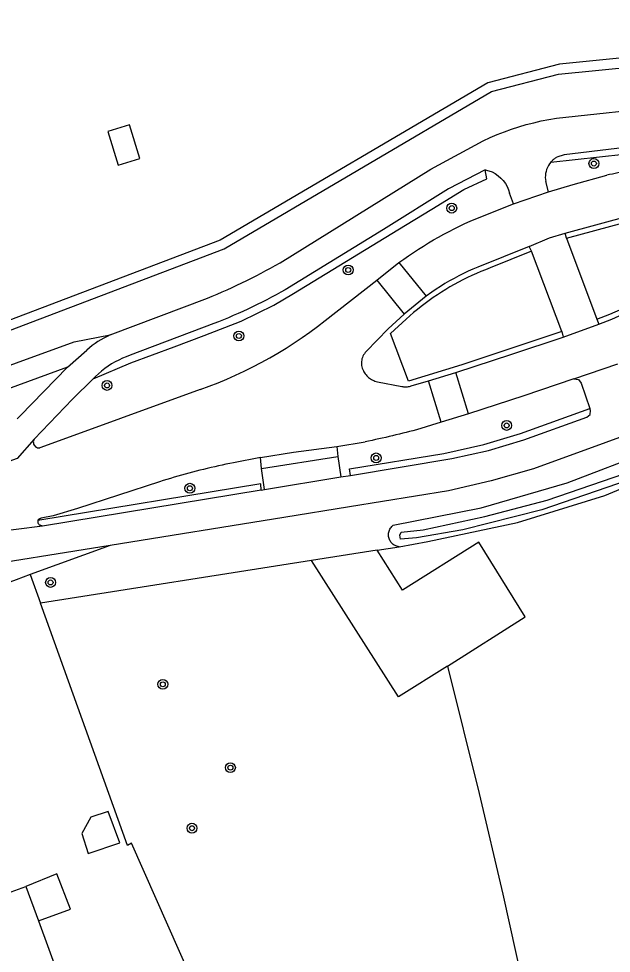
# Model space of a CAD drawing. Extents: x 126000 to 131009, y 393000 to 395500.
# Drawn here: x 130160.3 to 130208.2, y 393375.7 to 393451.3 of the extents above; entities that cross this region are included whole.
import ezdxf

# ---------------------------------------------------------------- set-up
doc = ezdxf.new("R2010")
doc.units = 0
for name, color, linetype in [('gg-kwrk-kunstwerk niveau 01', 7, 'Continuous'), ('gt-grn-bladgrens', 7, 'Continuous'), ('gt-symb-boom', 7, 'Continuous'), ('gx-grn-IMGEO niveau 01', 7, 'Continuous'), ('gx-grn-maaiveld', 7, 'Continuous')]:
    doc.layers.add(name, color=color, linetype=linetype)

# ---------------------------------------------------------------- blocks, each defined once
blk = doc.blocks.new('gt0-BOOM')
at = {"layer": 'gt-symb-boom'}
for radius in [0.4, 0.2]:
    blk.add_circle((0, 0), radius, dxfattribs=at)

msp = doc.modelspace()

# ---------------------------------------------------------------- linework, layer by layer
at = {"layer": 'gg-kwrk-kunstwerk niveau 01'}
msp.add_line((130160.871, 393381.116), (130161.888, 393378.336), dxfattribs=at)
msp.add_lwpolyline([(130161.888, 393378.336), (130164.464, 393379.293), (130163.363, 393382.149), (130160.871, 393381.116)], dxfattribs=at)
at = {"layer": 'gt-grn-bladgrens'}
for points in [[(130242.598, 393431.942), (130235.527, 393428.971), (130225.285, 393424.019), (130219.205, 393421.168), (130201.924, 393414.889), (130198.508, 393413.909), (130195.046, 393413.108), (130187.048, 393411.818), (130181.736, 393410.961), (130167.672, 393408.693)], [(130202.605, 393411.57), (130196.215, 393409.95), (130192.473, 393409.306), (130191.159, 393409.208), (130191.119, 393409.514), (130191.228, 393409.769), (130193.005, 393409.964), (130197.988, 393411.022), (130203.029, 393412.353), (130210.198, 393414.794), (130219.919, 393418.983), (130227.039, 393422.349), (130241.888, 393428.916)], [(130241.734, 393428.26), (130227.518, 393421.952), (130218.644, 393417.806), (130209.597, 393413.974), (130202.605, 393411.57)], [(130191.055, 393408.582), (130190.971, 393408.596), (130190.888, 393408.618), (130190.807, 393408.646), (130190.729, 393408.682), (130190.655, 393408.724), (130190.584, 393408.773), (130190.518, 393408.828), (130190.457, 393408.888), (130190.402, 393408.954), (130190.353, 393409.024), (130190.31, 393409.098), (130190.273, 393409.175), (130190.244, 393409.256), (130190.222, 393409.338), (130190.207, 393409.423), (130190.2, 393409.508), (130190.2, 393409.594), (130190.208, 393409.679), (130190.223, 393409.763), (130190.246, 393409.846), (130190.275, 393409.926), (130190.312, 393410.004), (130190.355, 393410.078), (130190.405, 393410.147), (130190.461, 393410.213), (130190.522, 393410.273), (130190.588, 393410.327), (130197.695, 393411.739), (130204.659, 393413.744), (130211.429, 393416.327)]]:
    msp.add_lwpolyline(points, dxfattribs=at)
at = {"layer": 'gx-grn-IMGEO niveau 01'}
for points in [[(130168.328, 393439.427), (130170.083, 393439.968), (130169.239, 393442.704), (130167.484, 393442.163), (130168.328, 393439.427)], [(130166.115, 393386.715), (130165.385, 393385.4), (130165.91, 393383.784), (130168.47, 393384.652), (130167.526, 393387.183), (130166.115, 393386.715)]]:
    msp.add_lwpolyline(points, dxfattribs=at)
at = {"layer": 'gx-grn-maaiveld'}
for p, q in [((130203.172, 393443.122), (130203.786, 393443.224)), ((130203.158, 393437.277), (130202.919, 393438.104)), ((130200.319, 393436.298), (130199.996, 393437.155)), ((130200.319, 393436.298), (130203.158, 393437.277)), ((130197.255, 393435.103), (130200.319, 393436.298)), ((130204.598, 393433.532), (130204.502, 393433.941)), ((130201.585, 393432.862), (130197.428, 393431.184)), ((130201.758, 393432.486), (130201.585, 393432.862)), ((130204.598, 393433.532), (130207.053, 393426.976)), ((130201.758, 393432.486), (130198.421, 393431.124)), ((130204.216, 393425.973), (130201.758, 393432.486)), ((130181.044, 393431.321), (130181.424, 393431.536)), ((130189.247, 393430.128), (130191.039, 393431.556)), ((130191.039, 393431.556), (130193.257, 393428.833)), ((130179.506, 393430.497), (130179.894, 393430.698)), ((130179.894, 393430.698), (130180.279, 393430.902)), ((130180.279, 393430.902), (130180.662, 393431.11)), ((130180.662, 393431.11), (130181.044, 393431.321)), ((130196.262, 393430.667), (130195.881, 393430.476)), ((130196.646, 393430.848), (130196.262, 393430.667)), ((130197.035, 393431.021), (130196.646, 393430.848)), ((130197.309, 393430.673), (130196.944, 393430.509)), ((130197.428, 393431.184), (130197.035, 393431.021)), ((130197.677, 393430.83), (130197.309, 393430.673)), ((130198.047, 393430.981), (130197.677, 393430.83)), ((130198.421, 393431.124), (130198.047, 393430.981)), ((130177.941, 393429.727), (130178.335, 393429.914)), ((130178.335, 393429.914), (130178.727, 393430.105)), ((130178.727, 393430.105), (130179.117, 393430.299)), ((130179.117, 393430.299), (130179.506, 393430.497)), ((130185.08, 393426.867), (130189.247, 393430.128)), ((130189.247, 393430.128), (130191.457, 393427.385)), ((130194.769, 393429.852), (130194.408, 393429.627)), ((130195.135, 393430.069), (130194.769, 393429.852)), ((130195.506, 393430.277), (130195.135, 393430.069)), ((130195.881, 393430.476), (130195.506, 393430.277)), ((130195.869, 393429.974), (130195.518, 393429.782)), ((130196.224, 393430.159), (130195.869, 393429.974)), ((130196.582, 393430.337), (130196.224, 393430.159)), ((130196.944, 393430.509), (130196.582, 393430.337)), ((130176.349, 393429.012), (130176.749, 393429.185)), ((130176.749, 393429.185), (130177.148, 393429.362)), ((130177.148, 393429.362), (130177.545, 393429.543)), ((130177.545, 393429.543), (130177.941, 393429.727)), ((130181.479, 393429.155), (130181.104, 393428.949)), ((130181.852, 393429.365), (130181.479, 393429.155)), ((130193.702, 393429.152), (130193.257, 393428.833)), ((130194.052, 393429.394), (130193.702, 393429.152)), ((130194.408, 393429.627), (130194.052, 393429.394)), ((130194.488, 393429.168), (130194.152, 393428.95)), ((130194.827, 393429.379), (130194.488, 393429.168)), ((130195.171, 393429.584), (130194.827, 393429.379)), ((130195.518, 393429.782), (130195.171, 393429.584)), ((130167.684, 393425.712), (130175.544, 393428.675)), ((130175.544, 393428.675), (130175.947, 393428.841)), ((130175.947, 393428.841), (130176.349, 393429.012)), ((130179.967, 393428.354), (130179.585, 393428.163)), ((130180.348, 393428.548), (130179.967, 393428.354)), ((130180.727, 393428.747), (130180.348, 393428.548)), ((130181.104, 393428.949), (130180.727, 393428.747)), ((130193.257, 393428.833), (130191.457, 393427.385)), ((130193.494, 393428.495), (130193.171, 393428.258)), ((130193.821, 393428.726), (130193.494, 393428.495)), ((130194.152, 393428.95), (130193.821, 393428.726)), ((130178.425, 393427.614), (130178.034, 393427.438)), ((130178.813, 393427.793), (130178.425, 393427.614)), ((130179.2, 393427.976), (130178.813, 393427.793)), ((130179.585, 393428.163), (130179.2, 393427.976)), ((130192.54, 393427.767), (130192.231, 393427.512)), ((130192.853, 393428.015), (130192.54, 393427.767)), ((130193.171, 393428.258), (130192.853, 393428.015)), ((130176.853, 393426.936), (130176.457, 393426.776)), ((130177.249, 393427.099), (130176.853, 393426.936)), ((130177.642, 393427.267), (130177.249, 393427.099)), ((130178.034, 393427.438), (130177.642, 393427.267)), ((130184.467, 393426.395), (130185.08, 393426.867)), ((130191.928, 393427.251), (130191.629, 393426.985)), ((130192.231, 393427.512), (130191.928, 393427.251)), ((130207.053, 393426.976), (130207.213, 393426.578)), ((130176.058, 393426.621), (130169.3, 393424.063)), ((130176.457, 393426.776), (130176.058, 393426.621)), ((130183.844, 393425.936), (130184.467, 393426.395)), ((130204.334, 393425.538), (130207.213, 393426.578)), ((130182.569, 393425.06), (130183.211, 393425.491)), ((130183.211, 393425.491), (130183.844, 393425.936)), ((130204.216, 393425.973), (130204.334, 393425.538)), ((130181.256, 393424.24), (130181.917, 393424.643)), ((130181.917, 393424.643), (130182.569, 393425.06)), ((130164.219, 393423.104), (130165.792, 393424.485)), ((130168.682, 393423.82), (130168.382, 393423.679)), ((130168.988, 393423.948), (130168.682, 393423.82)), ((130169.3, 393424.063), (130168.988, 393423.948)), ((130179.91, 393423.478), (130180.587, 393423.852)), ((130180.587, 393423.852), (130181.256, 393424.24)), ((130164.219, 393423.104), (130151.536, 393418.473)), ((130160.401, 393419.173), (130164.219, 393423.104)), ((130167.522, 393423.178), (130167.251, 393422.986)), ((130167.801, 393423.357), (130167.522, 393423.178)), ((130168.088, 393423.524), (130167.801, 393423.357)), ((130168.382, 393423.679), (130168.088, 393423.524)), ((130178.531, 393422.775), (130179.224, 393423.119)), ((130179.224, 393423.119), (130179.91, 393423.478)), ((130205.206, 393422.146), (130208.757, 393423.377)), ((130166.491, 393422.343), (130166.296, 393422.152)), ((130166.735, 393422.568), (130166.491, 393422.343)), ((130166.988, 393422.783), (130166.735, 393422.568)), ((130167.251, 393422.986), (130166.988, 393422.783)), ((130177.124, 393422.133), (130177.831, 393422.447)), ((130177.831, 393422.447), (130178.531, 393422.775)), ((130188.217, 393422.72), (130188.268, 393422.635)), ((130188.268, 393422.635), (130188.324, 393422.554)), ((130188.324, 393422.554), (130188.385, 393422.476)), ((130188.385, 393422.476), (130188.45, 393422.402)), ((130188.45, 393422.402), (130188.52, 393422.332)), ((130188.52, 393422.332), (130188.594, 393422.266)), ((130193.43, 393422.004), (130195.641, 393422.658)), ((130196.66, 393419.329), (130195.641, 393422.658)), ((130174.963, 393421.286), (130175.689, 393421.553)), ((130175.689, 393421.553), (130176.41, 393421.835)), ((130176.41, 393421.835), (130177.124, 393422.133)), ((130188.594, 393422.266), (130188.672, 393422.205)), ((130188.672, 393422.205), (130188.753, 393422.149)), ((130188.753, 393422.149), (130188.838, 393422.098)), ((130188.838, 393422.098), (130188.925, 393422.052)), ((130188.925, 393422.052), (130189.016, 393422.012)), ((130189.016, 393422.012), (130189.108, 393421.978)), ((130189.108, 393421.978), (130189.203, 393421.949)), ((130189.203, 393421.949), (130189.299, 393421.926)), ((130189.299, 393421.926), (130191.272, 393421.541)), ((130191.272, 393421.541), (130191.349, 393421.526)), ((130191.349, 393421.526), (130191.427, 393421.515)), ((130191.427, 393421.515), (130191.505, 393421.509)), ((130191.661, 393421.51), (130191.739, 393421.518)), ((130191.739, 393421.518), (130191.817, 393421.53)), ((130191.817, 393421.53), (130191.894, 393421.547)), ((130191.894, 393421.547), (130191.969, 393421.568)), ((130191.969, 393421.568), (130192.043, 393421.594)), ((130192.043, 393421.594), (130193.43, 393422.004)), ((130194.474, 393418.644), (130193.43, 393422.004)), ((130174.963, 393421.286), (130162.076, 393416.596)), ((130191.505, 393421.509), (130191.583, 393421.507)), ((130191.583, 393421.507), (130191.661, 393421.51)), ((130196.66, 393419.329), (130194.474, 393418.644)), ((130160.165, 393418.911), (130160.401, 393419.173)), ((130194.474, 393418.644), (130192.453, 393418.033)), ((130191.355, 393417.753), (130191.079, 393417.685)), ((130191.63, 393417.821), (130191.355, 393417.753)), ((130191.904, 393417.891), (130191.63, 393417.821)), ((130192.179, 393417.961), (130191.904, 393417.891)), ((130192.453, 393418.033), (130192.179, 393417.961)), ((130161.522, 393417.278), (130161.461, 393417.06)), ((130161.461, 393417.06), (130161.468, 393416.971)), ((130186.033, 393416.689), (130188.314, 393417.066)), ((130188.592, 393417.123), (130188.314, 393417.066)), ((130188.869, 393417.182), (130188.592, 393417.123)), ((130189.146, 393417.241), (130188.869, 393417.182)), ((130189.423, 393417.302), (130189.146, 393417.241)), ((130189.7, 393417.363), (130189.423, 393417.302)), ((130189.976, 393417.425), (130189.7, 393417.363)), ((130190.252, 393417.489), (130189.976, 393417.425)), ((130190.528, 393417.553), (130190.252, 393417.489)), ((130190.804, 393417.619), (130190.528, 393417.553)), ((130191.079, 393417.685), (130190.804, 393417.619)), ((130161.468, 393416.971), (130161.491, 393416.884)), ((130161.491, 393416.884), (130161.53, 393416.803)), ((130161.53, 393416.803), (130161.584, 393416.731)), ((130161.584, 393416.731), (130161.65, 393416.671)), ((130161.65, 393416.671), (130161.726, 393416.624)), ((130161.726, 393416.624), (130161.81, 393416.592)), ((130161.81, 393416.592), (130161.899, 393416.577)), ((130161.899, 393416.577), (130161.988, 393416.578)), ((130162.076, 393416.596), (130161.988, 393416.578)), ((130186.033, 393416.689), (130186.108, 393415.881)), ((130179.845, 393415.787), (130177.66, 393415.377)), ((130179.935, 393414.899), (130179.845, 393415.787)), ((130179.935, 393414.899), (130186.108, 393415.881)), ((130186.108, 393415.881), (130186.332, 393414.226)), ((130174.941, 393414.766), (130174.641, 393414.69)), ((130175.242, 393414.841), (130174.941, 393414.766)), ((130175.543, 393414.914), (130175.242, 393414.841)), ((130175.844, 393414.985), (130175.543, 393414.914)), ((130176.146, 393415.055), (130175.844, 393414.985)), ((130176.448, 393415.122), (130176.146, 393415.055)), ((130176.75, 393415.189), (130176.448, 393415.122)), ((130177.053, 393415.253), (130176.75, 393415.189)), ((130177.356, 393415.316), (130177.053, 393415.253)), ((130177.66, 393415.377), (130177.356, 393415.316)), ((130180.173, 393413.212), (130179.935, 393414.899)), ((130172.256, 393414.019), (130171.96, 393413.928)), ((130172.553, 393414.109), (130172.256, 393414.019)), ((130172.85, 393414.197), (130172.553, 393414.109)), ((130173.147, 393414.283), (130172.85, 393414.197)), ((130173.445, 393414.368), (130173.147, 393414.283)), ((130173.743, 393414.451), (130173.445, 393414.368)), ((130174.042, 393414.532), (130173.743, 393414.451)), ((130174.341, 393414.612), (130174.042, 393414.532)), ((130174.641, 393414.69), (130174.341, 393414.612)), ((130180.173, 393413.212), (130186.332, 393414.226)), ((130186.332, 393414.226), (130187.123, 393414.356)), ((130171.96, 393413.928), (130171.665, 393413.835)), ((130179.9, 393413.167), (130180.173, 393413.212)), ((130179.9, 393413.167), (130162.218, 393410.256)), ((130162.218, 393410.256), (130162.019, 393410.325)), ((130167.672, 393408.693), (130161.208, 393406.331)), ((130189.284, 393408.305), (130183.967, 393407.471)), ((130189.284, 393408.305), (130191.055, 393408.582)), ((130183.967, 393407.471), (130162.034, 393404.033)), ((130161.208, 393406.331), (130162.034, 393404.033))]:
    msp.add_line(p, q, dxfattribs=at)
for points in [[(130154.543, 393424.174), (130176.897, 393432.66), (130198.547, 393445.374), (130203.961, 393446.799), (130222.734, 393448.647), (130225.787, 393449.294), (130232.751, 393451.132), (130232.698, 393451.989)], [(130231.848, 393451.665), (130223.635, 393449.672), (130222.708, 393449.447), (130204.03, 393447.608), (130198.239, 393446.084), (130176.571, 393433.36), (130154.287, 393424.9)], [(130203.325, 393439.665), (130213.179, 393440.759), (130224.568, 393442.024), (130228.544, 393442.717), (130231.823, 393443.565), (130235.478, 393444.833), (130238.556, 393445.947), (130238.326, 393446.513)], [(130238.326, 393446.513), (130236.017, 393445.65), (130232.43, 393444.38), (130228.299, 393443.255), (130225.033, 393442.638), (130217.833, 393441.81), (130212.928, 393441.282), (130204.423, 393440.276), (130203.817, 393440.078)], [(130203.786, 393443.224), (130212.814, 393444.206), (130224.41, 393445.538)], [(130197.857, 393441.394), (130198.422, 393441.656), (130198.995, 393441.901), (130199.574, 393442.128), (130200.161, 393442.338), (130200.753, 393442.531), (130201.351, 393442.706), (130201.953, 393442.863), (130202.561, 393443.001), (130203.172, 393443.122)], [(130181.424, 393431.536), (130193.638, 393439.098), (130197.857, 393441.394)], [(130203.325, 393439.665), (130203.223, 393439.533), (130203.134, 393439.392), (130203.057, 393439.244), (130202.994, 393439.09), (130202.945, 393438.931), (130202.91, 393438.768), (130202.89, 393438.602), (130202.885, 393438.435), (130202.895, 393438.269), (130202.919, 393438.104)], [(130203.325, 393439.665), (130203.367, 393439.714), (130203.411, 393439.761), (130203.457, 393439.807), (130203.504, 393439.851), (130203.553, 393439.893), (130203.603, 393439.934), (130203.655, 393439.972), (130203.708, 393440.01), (130203.762, 393440.045), (130203.817, 393440.078)], [(130166.296, 393422.152), (130169.342, 393423.446), (130172.87, 393424.758), (130175.291, 393425.658), (130178.274, 393426.832), (130180.912, 393428.113), (130182.519, 393429.053), (130190.958, 393434.207), (130193.708, 393435.886), (130196.306, 393437.473), (130198.156, 393438.33), (130198.03, 393439.06)], [(130198.03, 393439.06), (130195.044, 393437.522), (130189.803, 393434.238), (130181.852, 393429.365)], [(130198.03, 393439.06), (130198.309, 393438.985), (130198.577, 393438.879), (130198.832, 393438.744), (130199.071, 393438.581), (130199.289, 393438.392), (130199.484, 393438.18), (130199.655, 393437.947), (130199.798, 393437.696), (130199.912, 393437.431), (130199.996, 393437.155)], [(130210.113, 393439.024), (130209.887, 393438.993), (130209.66, 393438.961), (130209.435, 393438.925), (130209.209, 393438.888), (130208.984, 393438.848), (130208.76, 393438.806), (130208.535, 393438.761), (130208.312, 393438.715), (130208.089, 393438.665), (130207.866, 393438.614)], [(130203.158, 393437.277), (130205.146, 393437.869), (130207.866, 393438.614)], [(130204.502, 393433.941), (130209.751, 393435.365), (130210.423, 393435.512)], [(130207.053, 393426.976), (130208.116, 393427.398), (130218.07, 393431.717), (130216.988, 393435.318), (130215.804, 393435.332), (130212.824, 393435.311)], [(130191.039, 393431.556), (130191.428, 393431.834), (130191.82, 393432.107), (130192.217, 393432.374), (130192.618, 393432.635), (130193.022, 393432.89), (130193.43, 393433.139), (130193.842, 393433.382), (130194.257, 393433.619), (130194.676, 393433.85), (130195.098, 393434.074), (130195.523, 393434.293), (130195.952, 393434.505), (130196.383, 393434.711), (130196.818, 393434.91), (130197.255, 393435.103)], [(130204.598, 393433.532), (130209.19, 393434.777), (130209.862, 393434.959)], [(130201.585, 393432.862), (130203.235, 393433.546), (130204.502, 393433.941)], [(130207.213, 393426.578), (130208.268, 393426.984), (130212.563, 393428.921)], [(130191.457, 393427.385), (130190.166, 393426.198), (130188.399, 393424.361)], [(130204.216, 393425.973), (130196.13, 393423.283), (130191.824, 393421.972), (130190.368, 393425.821), (130191.629, 393426.985)], [(130191.055, 393408.582), (130193.375, 393409.011), (130200.629, 393410.531), (130207.706, 393412.733), (130214.543, 393415.595), (130228.13, 393421.469), (130239.128, 393426.021), (130239.674, 393426.316)], [(130150.439, 393419.961), (130164.756, 393425.139), (130167.684, 393425.712)], [(130195.641, 393422.658), (130200.183, 393424.158), (130204.334, 393425.538)], [(130188.399, 393424.361), (130188.322, 393424.279), (130188.252, 393424.191), (130188.19, 393424.097), (130188.136, 393423.998), (130188.092, 393423.895), (130188.056, 393423.788), (130188.03, 393423.679), (130188.014, 393423.567), (130188.008, 393423.455), (130188.011, 393423.343), (130188.024, 393423.231), (130188.047, 393423.121), (130188.08, 393423.013), (130188.121, 393422.908), (130188.172, 393422.808), (130188.217, 393422.72)], [(130166.296, 393422.152), (130164.634, 393420.518), (130161.522, 393417.278)], [(130205.206, 393422.146), (130201.15, 393420.772), (130196.66, 393419.329)], [(130205.206, 393422.146), (130205.572, 393422.103), (130205.801, 393421.814), (130206.503, 393419.767)], [(130187.123, 393414.356), (130187.056, 393414.888), (130194.674, 393416.131), (130197.91, 393416.856), (130200.888, 393417.742), (130206.503, 393419.767)], [(130187.123, 393414.356), (130195.337, 393415.709), (130198.291, 393416.371), (130201.159, 393417.224), (130206.258, 393419.063), (130206.516, 393419.278), (130206.556, 393419.611), (130206.503, 393419.767)], [(130161.522, 393417.278), (130160.153, 393415.723), (130120.217, 393401.233)], [(130179.845, 393415.787), (130182.515, 393416.243), (130186.033, 393416.689)], [(130179.9, 393413.167), (130179.867, 393413.671), (130161.84, 393410.702)], [(130171.665, 393413.835), (130165.028, 393411.682), (130163.062, 393411.092), (130162.088, 393410.894)], [(130162.218, 393410.256), (130157.928, 393409.7), (130136.484, 393401.897), (130121.906, 393396.606)], [(130161.84, 393410.702), (130161.828, 393410.657), (130161.823, 393410.611), (130161.825, 393410.565), (130161.834, 393410.52), (130161.851, 393410.476), (130161.874, 393410.436), (130161.903, 393410.4), (130161.938, 393410.369), (130161.977, 393410.344), (130162.019, 393410.325)], [(130161.84, 393410.702), (130161.853, 393410.732), (130161.869, 393410.761), (130161.889, 393410.788), (130161.911, 393410.812), (130161.936, 393410.834), (130161.963, 393410.853), (130161.993, 393410.868), (130162.023, 393410.88), (130162.055, 393410.889), (130162.088, 393410.894)], [(130167.672, 393408.693), (130155.544, 393406.736), (130154.578, 393406.524), (130129.22, 393397.295)], [(130194.973, 393398.941), (130201.257, 393402.908), (130197.506, 393408.958), (130191.344, 393405.069), (130189.284, 393408.305)], [(130194.973, 393398.941), (130191.017, 393396.444), (130183.967, 393407.471)], [(130161.208, 393406.331), (130160.068, 393405.914), (130132.656, 393395.897), (130128.124, 393393.74), (130124.852, 393392.543), (130114.963, 393389.062)], [(130175.717, 393318.724), (130185.399, 393335.903), (130188.541, 393341.869), (130185.303, 393348.734), (130183.988, 393351.825), (130180.222, 393360.236), (130169.413, 393384.618), (130169.072, 393384.44), (130162.034, 393404.033)], [(130194.973, 393398.941), (130197.545, 393388.646), (130199.443, 393380.511), (130202.697, 393365.866), (130201.341, 393351.493), (130199.996, 393342.671)], [(130161.888, 393378.336), (130165.126, 393369.482), (130161.521, 393368.164), (130163.109, 393363.822), (130157.279, 393361.689), (130155.429, 393366.747), (130148.652, 393367.413), (130149.55, 393364.93), (130150.179, 393363.193), (130148.434, 393362.561), (130146.525, 393361.87), (130144.194, 393368.306), (130147.85, 393369.63), (130151.614, 393369.26), (130151.65, 393370.883), (130151.689, 393372.625), (130152.091, 393372.79), (130156.63, 393374.45), (130154.98, 393378.97), (130159.68, 393380.68), (130160.871, 393381.116)]]:
    msp.add_lwpolyline(points, dxfattribs=at)
msp.add_arc((130170.893, 393418.692), 7.719, 114.56456, 131.36388, dxfattribs=at)

# ---------------------------------------------------------------- block references
at = {"layer": 'gt-symb-boom'}
for p in [(130206.818, 393439.561), (130195.317, 393435.959), (130186.942, 393430.956), (130178.095, 393425.624), (130167.43, 393421.625), (130199.759, 393418.391), (130189.202, 393415.763), (130174.13, 393413.311), (130162.861, 393405.699), (130171.943, 393397.462), (130177.409, 393390.728), (130174.301, 393385.832)]:
    msp.add_blockref('gt0-BOOM', p, dxfattribs=at)

doc.saveas('drawing.dxf')
